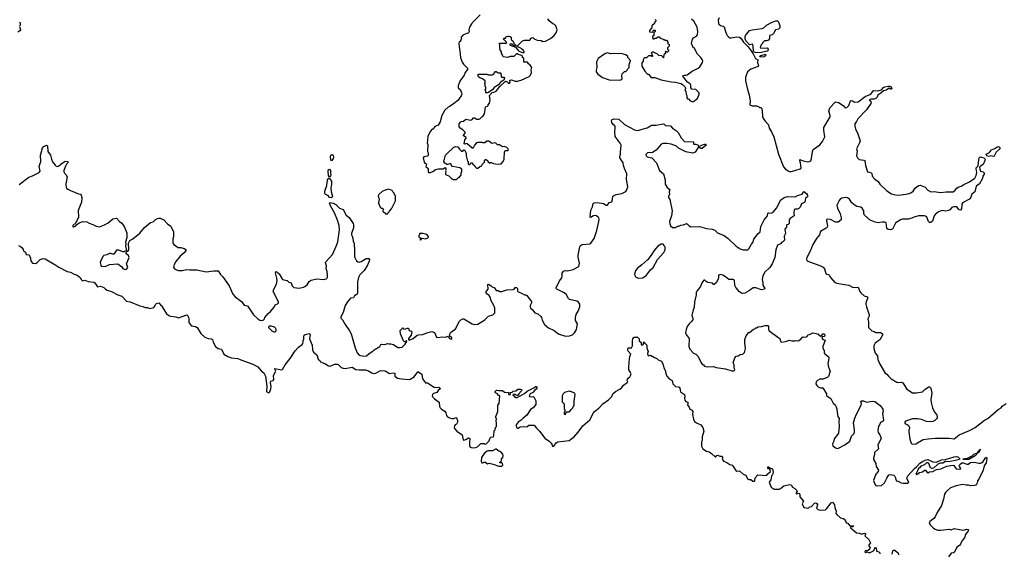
# Model space of a CAD drawing. Extents: x 2086813 to 2278017, y 548126 to 753336.
# Tile 341 of 461: x 2198743 to 2214327, y 616599 to 625054. Entities that reach past the tile are written whole.
import ezdxf

# ---------------------------------------------------------------- set-up
doc = ezdxf.new("R2010")
doc.units = 0

msp = doc.modelspace()

# ---------------------------------------------------------------- linework, layer by layer
at = {"layer": '0CON10XD'}
for points in [[(2206031, 625129), (2205934, 625036), (2205893, 624987), (2205862, 624935), (2205852, 624895), (2205858, 624865), (2205846, 624844), (2205755, 624810), (2205750, 624795), (2205732, 624778), (2205730, 624765), (2205738, 624758), (2205732, 624738), (2205720, 624725), (2205720, 624715), (2205700, 624695), (2205692, 624675), (2205702, 624585), (2205712, 624555), (2205720, 624455), (2205745, 624380), (2205767, 624347), (2205830, 624285), (2205830, 624265), (2205793, 624217), (2205777, 624175), (2205712, 624078), (2205682, 624005), (2205683, 623973), (2205715, 623950), (2205737, 623897), (2205740, 623875), (2205732, 623845), (2205676, 623774), (2205608, 623718), (2205558, 623682), (2205524, 623666), (2205472, 623618), (2205423, 623535), (2205397, 623433), (2205365, 623380), (2205315, 623360), (2205302, 623348), (2205298, 623332), (2205285, 623320), (2205272, 623318), (2205243, 623287), (2205203, 623207), (2205200, 623135), (2205192, 623105), (2205202, 623075), (2205200, 622965), (2205208, 622945), (2205207, 622903), (2205195, 622892), (2205139, 622881), (2205128, 622865), (2205144, 622794), (2205155, 622782), (2205182, 622772), (2205172, 622725), (2205210, 622695), (2205207, 622645), (2205215, 622630), (2205245, 622633), (2205281, 622649), (2205325, 622680), (2205365, 622692), (2205395, 622688), (2205445, 622690), (2205475, 622710), (2205490, 622695), (2205490, 622675), (2205480, 622665), (2205490, 622655), (2205490, 622645), (2205480, 622635), (2205485, 622600), (2205537, 622577), (2205585, 622530), (2205595, 622530), (2205605, 622520), (2205655, 622520), (2205695, 622560), (2205705, 622560), (2205730, 622595), (2205730, 622635), (2205740, 622645), (2205740, 622685), (2205709, 622709), (2205595, 622730), (2205572, 622752), (2205565, 622770), (2205545, 622770), (2205522, 622758), (2205505, 622758), (2205471, 622781), (2205458, 622805), (2205458, 622825), (2205468, 622845), (2205480, 622905), (2205508, 622932), (2205617, 623033), (2205645, 623046), (2205678, 623038), (2205705, 623000), (2205735, 622972), (2205755, 622970), (2205775, 622990), (2205785, 622990), (2205807, 622937), (2205810, 622895), (2205833, 622813), (2205840, 622805), (2205842, 622772), (2205855, 622760), (2205865, 622760), (2205878, 622772), (2205882, 622788), (2205908, 622788), (2205912, 622772), (2205948, 622738), (2205952, 622722), (2205975, 622700), (2205995, 622700), (2206025, 622730), (2206055, 622740), (2206062, 622758), (2206100, 622795), (2206100, 622815), (2206115, 622840), (2206125, 622840), (2206150, 622815), (2206150, 622805), (2206185, 622780), (2206195, 622790), (2206205, 622790), (2206243, 622773), (2206275, 622768), (2206325, 622763), (2206362, 622768), (2206397, 622805), (2206410, 622845), (2206415, 622960), (2206425, 622980), (2206465, 622980), (2206477, 622993), (2206470, 623015), (2206455, 623030), (2206415, 623042), (2206385, 623038), (2206335, 623070), (2206305, 623070), (2206277, 623097), (2206255, 623100), (2206215, 623092), (2206167, 623127), (2206135, 623130), (2206105, 623100), (2206075, 623100), (2206065, 623110), (2205995, 623110), (2205985, 623100), (2205975, 623100), (2205940, 623065), (2205928, 623032), (2205915, 623020), (2205905, 623020), (2205828, 623088), (2205805, 623090), (2205795, 623080), (2205780, 623085), (2205791, 623149), (2205808, 623175), (2205808, 623185), (2205770, 623215), (2205770, 623225), (2205792, 623255), (2205792, 623272), (2205756, 623306), (2205714, 623334), (2205701, 623355), (2205699, 623401), (2205718, 623432), (2205730, 623440), (2205768, 623445), (2205805, 623478), (2205886, 623464), (2205905, 623472), (2205925, 623500), (2205945, 623498), (2205975, 623478), (2206012, 623478), (2206027, 623483), (2206060, 623515), (2206075, 623520), (2206099, 623561), (2206113, 623667), (2206122, 623678), (2206147, 623683), (2206160, 623695), (2206160, 623705), (2206177, 623733), (2206188, 623785), (2206180, 623855), (2206221, 623899), (2206250, 623905), (2206285, 623922), (2206344, 623996), (2206421, 624069), (2206435, 624077), (2206465, 624070), (2206475, 624050), (2206495, 624050), (2206508, 624065), (2206500, 624095), (2206525, 624102), (2206585, 624078), (2206625, 624077), (2206655, 624092), (2206680, 624095), (2206805, 624153), (2206828, 624175), (2206842, 624218), (2206840, 624255), (2206850, 624295), (2206823, 624333), (2206794, 624354), (2206780, 624380), (2206722, 624382), (2206720, 624445), (2206700, 624455), (2206700, 624475), (2206690, 624485), (2206632, 624502), (2206625, 624510), (2206605, 624510), (2206565, 624470), (2206505, 624470), (2206465, 624452), (2206403, 624463), (2206390, 624475), (2206380, 624505), (2206370, 624515), (2206370, 624545), (2206350, 624575), (2206340, 624615), (2206340, 624655), (2206330, 624665), (2206345, 624680), (2206448, 624682), (2206448, 624698), (2206400, 624745), (2206405, 624760), (2206438, 624762), (2206442, 624788), (2206465, 624790), (2206475, 624780), (2206485, 624790), (2206508, 624788), (2206520, 624775), (2206522, 624742), (2206548, 624718), (2206562, 624682), (2206600, 624645), (2206595, 624640), (2206565, 624640), (2206548, 624658), (2206535, 624660), (2206525, 624670), (2206502, 624668), (2206500, 624655), (2206505, 624650), (2206588, 624618), (2206644, 624554), (2206700, 624535), (2206724, 624534), (2206730, 624535), (2206730, 624545), (2206705, 624580), (2206695, 624580), (2206675, 624600), (2206622, 624622), (2206610, 624635), (2206628, 624642), (2206702, 624718), (2206735, 624728), (2206815, 624730), (2206828, 624742), (2206830, 624755), (2206842, 624768), (2206865, 624770), (2206885, 624750), (2206935, 624730), (2206995, 624722), (2207025, 624708), (2207065, 624711), (2207146, 624755), (2207202, 624805), (2207236, 624845), (2207252, 624895), (2207230, 624955), (2207210, 624975), (2207179, 624989), (2207122, 625035), (2207102, 625065)], [(2208800, 625055), (2208810, 625045), (2208808, 625022), (2208792, 625008), (2208788, 624992), (2208750, 624955), (2208750, 624925), (2208715, 624890), (2208710, 624875), (2208713, 624863), (2208745, 624858), (2208768, 624862), (2208775, 624890), (2208800, 624885), (2208800, 624865), (2208780, 624845), (2208780, 624805), (2208760, 624785), (2208762, 624752), (2208785, 624750), (2208795, 624760), (2208815, 624760), (2208845, 624780), (2208865, 624780), (2208882, 624762), (2208915, 624750), (2208925, 624740), (2208945, 624740), (2208955, 624730), (2208978, 624728), (2209000, 624705), (2209002, 624672), (2209020, 624665), (2209020, 624635), (2209000, 624615), (2208998, 624605), (2208998, 624588), (2209010, 624575), (2209010, 624555), (2208995, 624540), (2208985, 624540), (2208975, 624550), (2208962, 624548), (2208960, 624535), (2208970, 624525), (2208940, 624495), (2208935, 624450), (2208925, 624450), (2208918, 624468), (2208905, 624480), (2208858, 624488), (2208830, 624515), (2208788, 624528), (2208775, 624540), (2208752, 624538), (2208740, 624525), (2208750, 624515), (2208750, 624495), (2208760, 624485), (2208758, 624472), (2208745, 624470), (2208735, 624480), (2208695, 624480), (2208665, 624450), (2208635, 624450), (2208622, 624438), (2208610, 624415), (2208610, 624395), (2208590, 624365), (2208590, 624315), (2208635, 624240), (2208682, 624192), (2208695, 624190), (2208738, 624138), (2208795, 624138), (2208895, 624100), (2209055, 624067), (2209123, 624063), (2209205, 624042), (2209235, 624028), (2209278, 623985), (2209280, 623965), (2209268, 623938), (2209287, 623917), (2209294, 623874), (2209302, 623855), (2209302, 623815), (2209312, 623802), (2209328, 623798), (2209355, 623770), (2209395, 623750), (2209410, 623755), (2209435, 623780)], [(2209435, 623780), (2209465, 623798), (2209477, 623815), (2209498, 623875), (2209498, 623895), (2209446, 623946), (2209382, 623952), (2209368, 623975), (2209368, 624015), (2209357, 624035), (2209314, 624064), (2209253, 624135), (2209240, 624155), (2209240, 624165), (2209264, 624176), (2209285, 624173), (2209305, 624180), (2209384, 624236), (2209482, 624285), (2209507, 624305), (2209551, 624375), (2209553, 624395), (2209543, 624425), (2209525, 624453), (2209469, 624509), (2209437, 624565), (2209423, 624603), (2209400, 624615), (2209378, 624678), (2209390, 624745), (2209410, 624765), (2209455, 624790), (2209472, 624815), (2209476, 624865), (2209466, 624935), (2209415, 625028), (2209375, 625062)], [(2209816, 625085), (2209800, 625045), (2209803, 624995), (2209811, 624981), (2209834, 624964), (2209875, 624953), (2209895, 624938), (2209913, 624865), (2209930, 624825), (2209942, 624802), (2209965, 624778), (2209985, 624768), (2210005, 624768), (2210095, 624781), (2210135, 624774), (2210155, 624763), (2210198, 624695), (2210272, 624622), (2210321, 624561), (2210352, 624512), (2210389, 624439), (2210427, 624415), (2210419, 624375), (2210438, 624325), (2210429, 624311), (2210315, 624270), (2210289, 624251), (2210261, 624225), (2210244, 624186), (2210232, 624135), (2210232, 624085), (2210260, 623945), (2210291, 623865), (2210304, 623765), (2210300, 623705), (2210338, 623688), (2210407, 623687), (2210437, 623677), (2210453, 623663), (2210472, 623662), (2210485, 623650), (2210496, 623615), (2210501, 623511), (2210544, 623444), (2210595, 623388), (2210606, 623336), (2210643, 623275), (2210678, 623198), (2210752, 622922), (2210832, 622722), (2210864, 622684), (2210905, 622658), (2210925, 622648), (2210959, 622649), (2211095, 622690), (2211109, 622701), (2211100, 622785), (2211088, 622825), (2211092, 622838), (2211145, 622816), (2211215, 622804), (2211245, 622808), (2211262, 622818), (2211277, 622855), (2211292, 622965), (2211303, 622995), (2211408, 623072), (2211447, 623123), (2211487, 623195), (2211468, 623305), (2211472, 623345), (2211571, 623515), (2211571, 623535), (2211548, 623605), (2211563, 623657), (2211655, 623750), (2211700, 623740), (2211774, 623694), (2211805, 623664), (2211815, 623659), (2211835, 623661), (2211866, 623695), (2211894, 623766), (2211905, 623774), (2211925, 623770), (2211955, 623746), (2212015, 623754), (2212125, 623839), (2212216, 623874), (2212258, 623932), (2212325, 623928), (2212385, 623941), (2212415, 623979), (2212435, 623990), (2212495, 624002), (2212515, 624002), (2212535, 623990), (2212548, 623965), (2212540, 623955), (2212525, 623952), (2212505, 623968), (2212455, 623938), (2212414, 623926), (2212375, 623890), (2212325, 623857), (2212316, 623825), (2212295, 623804), (2212266, 623794), (2212214, 623796), (2212190, 623785), (2212219, 623749), (2212215, 623726), (2212144, 623625), (2212008, 623482), (2211985, 623439), (2211961, 623405), (2211959, 623365), (2211970, 623325), (2212008, 623245), (2212043, 623135), (2212037, 623103), (2211986, 623005), (2211999, 622969), (2211988, 622895), (2212002, 622865), (2212029, 622839), (2212105, 622830), (2212121, 622821), (2212131, 622745), (2212163, 622645), (2212195, 622640), (2212221, 622625), (2212228, 622615), (2212235, 622575), (2212278, 622525), (2212328, 622488), (2212355, 622447), (2212465, 622344), (2212539, 622295), (2212605, 622277), (2212655, 622271), (2212805, 622294), (2212849, 622311), (2212885, 622339), (2212917, 622383), (2212949, 622411), (2212975, 622428), (2212995, 622430), (2213075, 622400), (2213115, 622351), (2213164, 622324), (2213215, 622329), (2213315, 622314), (2213405, 622324), (2213515, 622324), (2213545, 622345), (2213575, 622384), (2213595, 622398), (2213644, 622415), (2213686, 622444), (2213778, 622482), (2213858, 622542), (2213880, 622585), (2213891, 622635), (2213879, 622695), (2213883, 622707), (2213914, 622736), (2213922, 622835), (2213935, 622876), (2213955, 622882), (2213968, 622878), (2214004, 622864), (2214024, 622845), (2214021, 622825), (2213993, 622757), (2213950, 622735), (2213933, 622717), (2213937, 622683), (2213948, 622655), (2213993, 622643), (2214010, 622625), (2214009, 622605), (2213986, 622575), (2213984, 622535), (2213932, 622455), (2213883, 622415), (2213860, 622325), (2213811, 622289), (2213785, 622213), (2213665, 622150), (2213654, 622125), (2213649, 622055), (2213635, 622036), (2213611, 622041), (2213575, 622086), (2213525, 622089), (2213495, 622078), (2213465, 622039), (2213445, 622028), (2213395, 622022), (2213345, 622030), (2213325, 622027), (2213283, 622007), (2213230, 621965), (2213218, 621945), (2213188, 621862), (2213165, 621838), (2213145, 621841), (2213126, 621855), (2213098, 621925), (2213080, 621940), (2213058, 621948), (2212975, 621947), (2212894, 621926), (2212865, 621910), (2212805, 621891), (2212718, 621892), (2212695, 621886), (2212625, 621848), (2212602, 621828), (2212555, 621735), (2212525, 621726), (2212489, 621729), (2212466, 621746), (2212463, 621805), (2212455, 621837), (2212435, 621844), (2212395, 621844), (2212335, 621835), (2212281, 621845), (2212205, 621875), (2212115, 621954), (2212105, 621985), (2212102, 622025), (2212075, 622070), (2212055, 622082), (2211995, 622093), (2211965, 622108), (2211915, 622153), (2211875, 622210), (2211845, 622229), (2211815, 622237), (2211755, 622225), (2211730, 622210), (2211712, 622188), (2211677, 622113), (2211686, 622065), (2211730, 621975), (2211733, 621955), (2211746, 621914), (2211746, 621884), (2211695, 621848), (2211655, 621847), (2211574, 621886), (2211535, 621894), (2211514, 621886), (2211511, 621865), (2211526, 621785), (2211524, 621766), (2211505, 621748), (2211415, 621700), (2211400, 621645), (2211354, 621585), (2211290, 621480), (2211257, 621395), (2211199, 621285), (2211194, 621255), (2211206, 621235), (2211246, 621215), (2211407, 621157), (2211460, 621130), (2211480, 621105), (2211502, 621032), (2211515, 621022), (2211545, 621017), (2211555, 621008), (2211577, 620967), (2211645, 620888), (2211675, 620877), (2211795, 620857)], [(2198740, 624945), (2198758, 624895), (2198748, 624875), (2198715, 624858)], [(2198740, 625015), (2198750, 625005), (2198750, 624965), (2198740, 624955)], [(2210397, 624527), (2210375, 624537), (2210357, 624555), (2210354, 624634), (2210345, 624660), (2210335, 624668), (2210295, 624653), (2210245, 624707), (2210224, 624745), (2210224, 624785), (2210230, 624805), (2210295, 624882), (2210335, 624894), (2210495, 624912), (2210525, 624928), (2210564, 624965), (2210654, 625015), (2210712, 625035), (2210744, 625034), (2210760, 625005), (2210776, 624955), (2210774, 624925), (2210755, 624903), (2210707, 624893), (2210674, 624835), (2210655, 624814), (2210608, 624802), (2210609, 624755), (2210595, 624729), (2210565, 624718), (2210533, 624717), (2210500, 624685), (2210500, 624675), (2210480, 624655), (2210462, 624612), (2210475, 624600), (2210575, 624608), (2210585, 624600), (2210588, 624578), (2210575, 624554), (2210485, 624533), (2210397, 624527)], [(2208095, 624097), (2208255, 624102), (2208280, 624115), (2208272, 624165), (2208280, 624195), (2208315, 624230), (2208338, 624232), (2208360, 624255), (2208362, 624268), (2208390, 624295), (2208390, 624355), (2208400, 624365), (2208400, 624385), (2208410, 624395), (2208410, 624405), (2208370, 624455), (2208368, 624468), (2208338, 624498), (2208265, 624518), (2208215, 624512), (2208155, 624520), (2208095, 624512), (2208045, 624530), (2208003, 624515), (2207899, 624441), (2207873, 624385), (2207877, 624295), (2207868, 624255), (2207868, 624228), (2207895, 624188), (2207969, 624139), (2208055, 624104), (2208095, 624097)], [(2210465, 624462), (2210460, 624475), (2210474, 624486), (2210545, 624507), (2210553, 624495), (2210525, 624464), (2210465, 624462)], [(2206122, 623892), (2206120, 623925), (2206110, 623935), (2206110, 623945), (2206120, 623955), (2206120, 623985), (2206110, 623995), (2206110, 624035), (2206100, 624045), (2206110, 624055), (2206110, 624085), (2206067, 624117), (2206025, 624130), (2206005, 624150), (2205992, 624178), (2206005, 624190), (2206145, 624190), (2206155, 624180), (2206225, 624180), (2206235, 624190), (2206248, 624192), (2206252, 624208), (2206275, 624230), (2206285, 624230), (2206315, 624210), (2206355, 624210), (2206360, 624205), (2206365, 624150), (2206375, 624142), (2206405, 624142), (2206417, 624127), (2206404, 624096), (2206354, 624066), (2206319, 624021), (2206252, 623978), (2206233, 623947), (2206165, 623900), (2206145, 623892), (2206122, 623892)], [(2200175, 621863), (2200215, 621900), (2200278, 621908), (2200325, 621858), (2200361, 621831), (2200396, 621776), (2200440, 621675), (2200439, 621605), (2200420, 621525), (2200422, 621495), (2200417, 621465), (2200432, 621398), (2200428, 621392), (2200405, 621387), (2200395, 621378), (2200375, 621377), (2200315, 621400), (2200275, 621400), (2200235, 621340), (2200215, 621337), (2200185, 621348), (2200165, 621348), (2200125, 621329), (2200075, 621316), (2200059, 621301), (2200022, 621225), (2200018, 621205), (2200025, 621162), (2200035, 621150), (2200095, 621141), (2200165, 621176), (2200294, 621184), (2200352, 621145), (2200375, 621110), (2200413, 621097), (2200435, 621100), (2200453, 621125), (2200436, 621185), (2200478, 621285), (2200466, 621316), (2200428, 621345), (2200428, 621365), (2200432, 621378), (2200463, 621397), (2200469, 621411), (2200463, 621513), (2200486, 621554), (2200535, 621582), (2200645, 621669), (2200719, 621761), (2200812, 621838), (2200855, 621851), (2200885, 621881), (2200925, 621906), (2200945, 621911), (2200965, 621907), (2201022, 621882), (2201081, 621821), (2201135, 621780), (2201178, 621695), (2201180, 621615), (2201168, 621582), (2201168, 621515), (2201181, 621491), (2201210, 621475), (2201245, 621442), (2201292, 621442), (2201345, 621430), (2201372, 621415), (2201372, 621395), (2201348, 621362), (2201284, 621306), (2201216, 621224), (2201186, 621175), (2201179, 621135), (2201195, 621107), (2201225, 621090), (2201258, 621082), (2201315, 621081), (2201385, 621094), (2201435, 621089), (2201545, 621092), (2201695, 621059), (2201815, 621074), (2201882, 621072), (2201895, 621060), (2201919, 621015), (2201958, 620978), (2202059, 620835), (2202115, 620703), (2202153, 620665), (2202255, 620590), (2202295, 620531), (2202348, 620518), (2202445, 620380), (2202510, 620315), (2202545, 620292), (2202565, 620288), (2202598, 620292), (2202617, 620313), (2202624, 620336), (2202674, 620396), (2202715, 620432), (2202769, 620501), (2202786, 620534), (2202825, 620550), (2202840, 620565), (2202840, 620585), (2202756, 620745), (2202764, 620786), (2202809, 620865), (2202818, 620922), (2202815, 620960), (2202791, 621045), (2202795, 621062), (2202815, 621060), (2202850, 621025), (2202905, 620939), (2202975, 620924), (2203005, 620896), (2203042, 620882), (2203054, 620835), (2203082, 620812), (2203165, 620800), (2203235, 620814), (2203255, 620824), (2203294, 620855), (2203326, 620905), (2203355, 620926), (2203445, 620946), (2203555, 620937), (2203593, 620947), (2203605, 620955), (2203615, 620975), (2203617, 621005), (2203612, 621062), (2203596, 621105), (2203598, 621155), (2203585, 621200), (2203590, 621215), (2203694, 621335), (2203757, 621475), (2203779, 621535), (2203805, 621725), (2203798, 621795), (2203775, 621875), (2203725, 621994), (2203663, 622103), (2203648, 622145), (2203652, 622155), (2203705, 622145), (2203745, 622128), (2203807, 622065), (2203865, 622044), (2203913, 621955), (2203957, 621917), (2204021, 621825), (2204028, 621805), (2204025, 621755), (2203994, 621665), (2203995, 621645), (2204004, 621624), (2204018, 621588), (2204022, 621545), (2204035, 621505), (2204043, 621395), (2204042, 621295), (2204074, 621234), (2204095, 621216), (2204115, 621213), (2204148, 621222), (2204225, 621269), (2204269, 621269), (2204280, 621255), (2204275, 621227), (2204244, 621155), (2204195, 621082), (2204128, 621012), (2204103, 620967), (2204092, 620902), (2204089, 620725), (2204083, 620707), (2204044, 620676), (2204025, 620649), (2203981, 620639), (2203934, 620585), (2203896, 620525), (2203861, 620415), (2203824, 620345), (2203827, 620325), (2203850, 620300), (2203896, 620225), (2203965, 620123), (2203987, 620077), (2204054, 619855), (2204085, 619775), (2204115, 619740), (2204185, 619721), (2204232, 619728), (2204274, 619766), (2204335, 619800), (2204356, 619824), (2204445, 619875), (2204461, 619905), (2204475, 619912), (2204521, 619909), (2204565, 619922), (2204585, 619916), (2204615, 619920), (2204657, 619907), (2204730, 619860), (2204755, 619858), (2204797, 619865), (2204846, 619915), (2204870, 619955), (2204865, 619970), (2204845, 619952), (2204835, 619952), (2204818, 619965), (2204771, 620075), (2204765, 620130), (2204805, 620170), (2204815, 620170), (2204825, 620150), (2204857, 620153), (2204875, 620168), (2204896, 620166), (2204905, 620130), (2204937, 620117), (2204950, 620105), (2204947, 620083), (2204937, 620055), (2204898, 620002), (2204898, 619988), (2204908, 619978), (2204972, 620005), (2205035, 620057), (2205055, 620063), (2205125, 620064), (2205185, 620090), (2205265, 620112), (2205306, 620096), (2205342, 620025), (2205355, 620018), (2205435, 620030), (2205484, 620026), (2205527, 620037), (2205547, 620005), (2205575, 619991), (2205583, 619997), (2205582, 620015), (2205548, 620045), (2205558, 620085), (2205575, 620110), (2205640, 620155), (2205706, 620275), (2205725, 620298), (2205755, 620314), (2205775, 620314), (2205904, 620234), (2205946, 620224), (2205993, 620227), (2206105, 620300), (2206165, 620358), (2206231, 620379), (2206265, 620410), (2206262, 620485), (2206247, 620527), (2206205, 620600), (2206191, 620655), (2206175, 620682), (2206135, 620708), (2206122, 620735), (2206135, 620760), (2206157, 620783), (2206155, 620860), (2206165, 620862), (2206205, 620838), (2206219, 620819), (2206257, 620807), (2206283, 620763), (2206315, 620762), (2206345, 620748), (2206375, 620748), (2206455, 620772), (2206555, 620777), (2206568, 620782), (2206585, 620809), (2206605, 620812), (2206621, 620795), (2206622, 620755), (2206635, 620740), (2206675, 620728), (2206735, 620692), (2206755, 620692), (2206770, 620685), (2206845, 620590), (2206842, 620565), (2206823, 620525), (2206820, 620505), (2206828, 620485), (2206853, 620463), (2206897, 620407), (2206945, 620392), (2206990, 620350), (2207000, 620335), (2207010, 620295), (2207048, 620225), (2207115, 620172), (2207205, 620130), (2207256, 620086), (2207282, 620072), (2207382, 620042), (2207443, 620043), (2207495, 620062), (2207526, 620094), (2207558, 620145), (2207570, 620235), (2207542, 620285), (2207538, 620335), (2207550, 620385), (2207583, 620435), (2207606, 620504), (2207607, 620547), (2207586, 620576), (2207562, 620592), (2207445, 620620), (2207428, 620635), (2207393, 620703), (2207352, 620732), (2207244, 620784), (2207234, 620794), (2207233, 620805), (2207288, 620915), (2207323, 620965), (2207331, 620989), (2207330, 621035), (2207350, 621070), (2207375, 621079), (2207416, 621074), (2207505, 621094), (2207592, 621145), (2207603, 621195), (2207582, 621292), (2207582, 621325), (2207609, 621455), (2207618, 621475), (2207645, 621493), (2207765, 621504), (2207785, 621511), (2207835, 621586), (2207876, 621714), (2207911, 621855), (2207914, 621894), (2207909, 621915), (2207875, 621944), (2207855, 621951), (2207825, 621947), (2207785, 621922), (2207772, 621925), (2207784, 622034), (2207809, 622091), (2207818, 622142), (2207836, 622154), (2207885, 622157), (2207985, 622142), (2208025, 622114), (2208045, 622113), (2208074, 622156), (2208115, 622170), (2208128, 622205), (2208130, 622255), (2208140, 622265), (2208186, 622284), (2208275, 622299), (2208335, 622329), (2208348, 622345), (2208367, 622405), (2208347, 622525), (2208350, 622610), (2208314, 622695), (2208299, 622745), (2208296, 622786), (2208241, 622865), (2208240, 622885), (2208254, 622925), (2208251, 622955), (2208262, 623065), (2208249, 623099), (2208169, 623205), (2208160, 623275), (2208170, 623330), (2208168, 623355), (2208161, 623371), (2208134, 623394), (2208115, 623423), (2208109, 623445), (2208115, 623467), (2208145, 623482), (2208227, 623477), (2208314, 623394), (2208475, 623309), (2208515, 623299), (2208547, 623303), (2208595, 623321), (2208675, 623339), (2208725, 623374), (2208745, 623380), (2208815, 623382), (2208925, 623404), (2208945, 623396), (2208963, 623375), (2208975, 623370), (2209015, 623376), (2209045, 623373), (2209073, 623335), (2209140, 623295), (2209167, 623265), (2209214, 623184), (2209265, 623123), (2209407, 623117), (2209408, 623088), (2209415, 623080), (2209445, 623080), (2209472, 623072), (2209485, 623050), (2209517, 623053), (2209548, 623072), (2209585, 623082), (2209605, 623080), (2209607, 623065), (2209545, 623013), (2209525, 623011), (2209495, 623030), (2209482, 623028), (2209433, 622955), (2209425, 622947), (2209395, 622939), (2209285, 622962), (2209255, 622974), (2209170, 623020), (2209138, 623048), (2209055, 623080), (2208987, 623093), (2208925, 623094), (2208895, 623080), (2208816, 622984), (2208761, 622949), (2208680, 622945), (2208652, 622915), (2208660, 622895), (2208675, 622883), (2208746, 622866), (2208823, 622785), (2208871, 622665), (2208932, 622612), (2208957, 622517), (2208959, 622445), (2208991, 622395), (2209032, 622365), (2209023, 622325), (2209026, 622284), (2209009, 622245), (2209034, 622204), (2209071, 622025), (2209062, 621948), (2209028, 621855), (2209031, 621821), (2209045, 621790), (2209073, 621763), (2209125, 621762), (2209158, 621782), (2209175, 621782), (2209205, 621798), (2209249, 621801), (2209295, 621823), (2209312, 621815), (2209338, 621788), (2209365, 621774), (2209505, 621776), (2209615, 621747), (2209705, 621737), (2209747, 621717), (2209788, 621678), (2209851, 621651)], [(2198735, 622440), (2198889, 622561), (2198945, 622578), (2199050, 622630), (2199067, 622655), (2199053, 622725), (2199077, 622805), (2199074, 622905), (2199096, 622974), (2199100, 623015), (2199125, 623047), (2199165, 623063), (2199186, 623056), (2199191, 622965), (2199230, 622905), (2199246, 622846), (2199265, 622802), (2199305, 622748), (2199322, 622732), (2199343, 622727), (2199358, 622732), (2199394, 622766), (2199445, 622803), (2199465, 622810), (2199507, 622805), (2199503, 622785), (2199484, 622766), (2199466, 622735), (2199444, 622664), (2199443, 622645), (2199455, 622620), (2199473, 622603), (2199493, 622565), (2199472, 622455), (2199472, 622425), (2199484, 622385), (2199505, 622368), (2199545, 622349), (2199675, 622294), (2199705, 622288), (2199718, 622275), (2199726, 622236), (2199723, 622165), (2199667, 622033), (2199672, 621925), (2199650, 621865), (2199633, 621847), (2199630, 621835), (2199582, 621795), (2199582, 621772), (2199595, 621770), (2199625, 621782), (2199635, 621800), (2199645, 621802), (2199683, 621837), (2199745, 621858), (2199805, 621852), (2199845, 621830), (2199901, 621811), (2199955, 621780), (2200005, 621774), (2200085, 621804), (2200145, 621837), (2200175, 621863)], [(2214085, 622884), (2214050, 622895), (2214037, 622915), (2214038, 622925), (2214091, 622949), (2214125, 622992), (2214179, 623011), (2214205, 623036), (2214235, 623044), (2214252, 623035), (2214260, 623015), (2214256, 623005), (2214198, 622955), (2214168, 622892), (2214155, 622886), (2214115, 622894), (2214085, 622884)], [(2203675, 622818), (2203668, 622828), (2203661, 622885), (2203666, 622905), (2203685, 622916), (2203702, 622905), (2203709, 622875), (2203705, 622853), (2203685, 622823), (2203675, 622818)], [(2203645, 622560), (2203631, 622585), (2203624, 622654), (2203632, 622678), (2203645, 622683), (2203662, 622665), (2203660, 622625), (2203669, 622595), (2203665, 622581), (2203645, 622560)], [(2203675, 622233), (2203649, 622239), (2203625, 622270), (2203585, 622284), (2203571, 622305), (2203572, 622335), (2203602, 622428), (2203616, 622515), (2203635, 622542), (2203645, 622540), (2203677, 622495), (2203680, 622445), (2203668, 622385), (2203675, 622325), (2203695, 622255), (2203690, 622240), (2203675, 622233)], [(2204565, 621980), (2204570, 621995), (2204586, 622004), (2204590, 622015), (2204630, 622055), (2204690, 622185), (2204690, 622265), (2204680, 622275), (2204670, 622305), (2204650, 622325), (2204640, 622345), (2204585, 622370), (2204526, 622354), (2204479, 622331), (2204426, 622285), (2204419, 622265), (2204421, 622235), (2204432, 622215), (2204424, 622144), (2204450, 622085), (2204465, 622070), (2204487, 622067), (2204498, 622058), (2204500, 622045), (2204490, 622035), (2204490, 622015), (2204502, 622002), (2204518, 621998), (2204535, 621980), (2204565, 621980)], [(2209851, 621651), (2209892, 621632), (2209956, 621586), (2210085, 621464), (2210145, 621423), (2210195, 621408), (2210265, 621405), (2210285, 621422), (2210325, 621496), (2210347, 621523), (2210364, 621574), (2210383, 621605), (2210425, 621660), (2210464, 621695), (2210471, 621779), (2210526, 621884), (2210581, 621945), (2210585, 621988), (2210596, 621994), (2210635, 621989), (2210670, 622005), (2210726, 622074), (2210785, 622194), (2210845, 622234), (2210895, 622254), (2211015, 622249), (2211055, 622266), (2211125, 622290), (2211155, 622330), (2211198, 622298), (2211210, 622275), (2211212, 622248), (2211182, 622225), (2211171, 622165), (2211115, 622134), (2211094, 622085), (2211076, 622064), (2211055, 622052), (2211015, 622054), (2211001, 622045), (2210994, 621985), (2211002, 621945), (2210935, 621903), (2210924, 621885), (2210921, 621825), (2210905, 621810), (2210877, 621803), (2210879, 621765), (2210854, 621735), (2210864, 621666), (2210843, 621625), (2210847, 621563), (2210820, 621535), (2210805, 621530), (2210785, 621502), (2210735, 621480), (2210712, 621405), (2210694, 621285), (2210651, 621185), (2210615, 621126), (2210538, 621052), (2210504, 620995), (2210496, 620935), (2210506, 620885), (2210507, 620845), (2210537, 620795), (2210530, 620785), (2210485, 620772), (2210395, 620807), (2210350, 620805), (2210295, 620764), (2210219, 620721), (2210185, 620713), (2210165, 620719), (2210135, 620741), (2210078, 620808), (2210064, 620844), (2210055, 620929), (2210036, 620936), (2209965, 620939), (2209915, 620982), (2209872, 621005), (2209835, 621014), (2209804, 621006), (2209803, 620965), (2209795, 620930), (2209765, 620882), (2209735, 620860), (2209725, 620860), (2209707, 620877), (2209677, 620887), (2209635, 620890), (2209625, 620900), (2209615, 620900), (2209587, 620927), (2209573, 620927), (2209537, 620885), (2209516, 620824), (2209459, 620751), (2209451, 620729), (2209448, 620692), (2209421, 620585), (2209420, 620495), (2209403, 620455), (2209383, 620365), (2209398, 620322), (2209395, 620300), (2209375, 620270), (2209338, 620235), (2209305, 620190), (2209290, 620145), (2209287, 620113), (2209280, 620105), (2209280, 620085), (2209290, 620065), (2209340, 620005), (2209332, 619875), (2209348, 619835), (2209405, 619772), (2209445, 619752), (2209479, 619719), (2209523, 619625), (2209542, 619602), (2209567, 619587), (2209580, 619565), (2209626, 619554), (2209725, 619560), (2209765, 619543), (2209915, 619520), (2210015, 619488), (2210045, 619490), (2210060, 619505), (2210057, 619527), (2210050, 619535), (2210050, 619585), (2210038, 619615), (2210060, 619695), (2210085, 619720), (2210112, 619728), (2210145, 619750), (2210187, 619753), (2210217, 619783), (2210232, 619845), (2210218, 619935), (2210218, 619985), (2210240, 620045), (2210270, 620075), (2210270, 620085), (2210280, 620095), (2210295, 620100), (2210355, 620150), (2210377, 620153), (2210395, 620170), (2210405, 620170), (2210433, 620187), (2210485, 620192), (2210542, 620208), (2210585, 620210), (2210593, 620193), (2210592, 620152), (2210604, 620125), (2210760, 620015), (2210772, 620002), (2210782, 619955), (2210805, 619942), (2210866, 619954), (2210925, 619978), (2210966, 619966), (2211013, 619967), (2211025, 619972), (2211062, 619968), (2211105, 619992), (2211135, 620022), (2211145, 620028), (2211165, 620023), (2211195, 620028), (2211208, 620035), (2211215, 620060), (2211245, 620068), (2211295, 620092), (2211375, 620079), (2211415, 620040), (2211433, 620047), (2211455, 620077), (2211469, 620079), (2211484, 620055), (2211480, 620035), (2211443, 620027), (2211438, 620015), (2211455, 619987), (2211490, 619975), (2211456, 619874), (2211456, 619855), (2211477, 619805), (2211478, 619775), (2211485, 619758), (2211535, 619723), (2211549, 619705), (2211550, 619685), (2211534, 619605), (2211545, 619550), (2211568, 619485), (2211545, 619402), (2211531, 619389), (2211458, 619358), (2211405, 619358), (2211371, 619339), (2211350, 619315), (2211343, 619285), (2211358, 619258), (2211385, 619232), (2211415, 619223), (2211455, 619222), (2211510, 619125), (2211515, 619102), (2211539, 619079), (2211583, 619053), (2211619, 618979), (2211649, 618949), (2211665, 618920), (2211677, 618885), (2211684, 618794), (2211693, 618765), (2211714, 618735), (2211709, 618685), (2211712, 618615), (2211700, 618505), (2211694, 618486), (2211635, 618412), (2211626, 618375), (2211608, 618335), (2211614, 618304), (2211655, 618269), (2211685, 618262), (2211705, 618266), (2211802, 618318), (2211882, 618375), (2211910, 618455), (2211950, 618495), (2211958, 618522), (2211958, 618555), (2211938, 618665), (2211962, 618738), (2211985, 618803), (2212060, 618945), (2212068, 618975), (2212058, 619005), (2212063, 619017), (2212096, 619016), (2212145, 618993), (2212235, 619008), (2212276, 619006), (2212363, 618943), (2212410, 618875), (2212402, 618865), (2212410, 618845), (2212401, 618815), (2212415, 618710), (2212398, 618685), (2212365, 618670), (2212352, 618635), (2212338, 618615), (2212326, 618545), (2212331, 618515), (2212358, 618475), (2212376, 618425), (2212327, 618315), (2212333, 618255), (2212274, 618196), (2212273, 618165), (2212254, 618104), (2212257, 618085), (2212294, 618024), (2212297, 617975), (2212336, 617914), (2212328, 617895), (2212293, 617855), (2212259, 617755), (2212277, 617697), (2212295, 617673), (2212325, 617666), (2212385, 617676), (2212430, 617715), (2212465, 617792), (2212497, 617843), (2212525, 617850), (2212545, 617840), (2212576, 617836), (2212588, 617825), (2212603, 617795), (2212615, 617748), (2212645, 617744), (2212695, 617716), (2212725, 617708), (2212795, 617709), (2212816, 617725), (2212786, 617785), (2212790, 617805), (2212802, 617825), (2212905, 617945), (2212939, 617971), (2212990, 618025), (2213032, 618055), (2213075, 618077), (2213115, 618085), (2213195, 618046), (2213255, 618041), (2213335, 618079), (2213395, 618087), (2213535, 618126), (2213573, 618133), (2213590, 618130), (2213623, 618095), (2213620, 618085), (2213553, 618067), (2213439, 618049), (2213395, 618052), (2213355, 618025), (2213315, 618029), (2213275, 618009), (2213205, 617950), (2213185, 617941), (2213160, 617955), (2213134, 618024), (2213122, 618032), (2213095, 618035), (2213065, 618002), (2213008, 617982), (2212986, 617955), (2212967, 617943), (2212954, 617905), (2212926, 617855), (2212935, 617849), (2212945, 617852), (2212985, 617881), (2213030, 617890), (2213065, 617919), (2213079, 617915), (2213105, 617877), (2213115, 617876), (2213142, 617888), (2213195, 617895), (2213255, 617925), (2213323, 617937), (2213415, 617979), (2213513, 617993), (2213529, 617989), (2213565, 617935), (2213625, 617931), (2213640, 617945), (2213615, 617975), (2213614, 617985), (2213625, 618005), (2213655, 618031), (2213675, 618030), (2213735, 618010), (2213755, 618014), (2213793, 618037), (2213855, 618044), (2213925, 618026), (2213955, 618028), (2213987, 618043), (2214024, 618106), (2214045, 618120), (2214052, 618105), (2214040, 618035), (2214006, 617984), (2213994, 617915), (2213926, 617774), (2213902, 617745), (2213902, 617725), (2213889, 617695), (2213875, 617681), (2213856, 617674), (2213795, 617670), (2213760, 617680), (2213722, 617678), (2213665, 617687), (2213565, 617670), (2213475, 617635), (2213425, 617595), (2213397, 617563), (2213381, 617535), (2213366, 617455), (2213330, 617355), (2213262, 617248), (2213231, 617179), (2213209, 617151), (2213150, 617105), (2213142, 617095), (2213140, 617075), (2213155, 617049), (2213205, 616999), (2213235, 616981), (2213275, 616968), (2213315, 616964), (2213455, 616982), (2213485, 616973), (2213535, 616994), (2213675, 616964), (2213735, 616980), (2213760, 616975), (2213754, 616955), (2213714, 616895), (2213694, 616846), (2213658, 616802), (2213631, 616745), (2213615, 616724), (2213575, 616696), (2213536, 616615), (2213524, 616606), (2213485, 616602), (2213446, 616545)], [(2205085, 621560), (2205115, 621590), (2205165, 621580), (2205204, 621596), (2205213, 621607), (2205210, 621625), (2205185, 621650), (2205125, 621668), (2205072, 621668), (2205070, 621645), (2205060, 621635), (2205060, 621615), (2205100, 621585), (2205100, 621580), (2205082, 621578), (2205080, 621565), (2205085, 621560)], [(2198725, 621474), (2198758, 621458), (2198775, 621442), (2198798, 621415), (2198805, 621390), (2198835, 621370), (2198845, 621332), (2198895, 621330), (2198913, 621273), (2198918, 621235), (2198928, 621215), (2198948, 621198), (2198997, 621193), (2199015, 621201), (2199065, 621256), (2199115, 621272), (2199145, 621262), (2199314, 621164), (2199361, 621131), (2199493, 621063), (2199545, 621051), (2199605, 621020), (2199655, 621006), (2199704, 620964), (2199716, 620935), (2199735, 620918), (2199774, 620926), (2199826, 620906), (2199915, 620897), (2199930, 620885), (2199975, 620823), (2200021, 620831), (2200075, 620813), (2200103, 620783), (2200128, 620768), (2200195, 620747), (2200294, 620694), (2200361, 620671), (2200435, 620596), (2200493, 620585), (2200645, 620518), (2200692, 620512), (2200730, 620495), (2200765, 620491), (2200805, 620476), (2200865, 620493), (2200883, 620515), (2200895, 620540), (2200910, 620555), (2200946, 620566), (2200974, 620534), (2201000, 620515), (2201000, 620505), (2201068, 620395), (2201114, 620364), (2201138, 620355), (2201215, 620346), (2201255, 620329), (2201387, 620377), (2201403, 620363), (2201416, 620336), (2201421, 620315), (2201419, 620255), (2201425, 620243), (2201465, 620204), (2201525, 620190), (2201553, 620175), (2201610, 620080), (2201675, 620026), (2201725, 620001), (2201775, 619996), (2201796, 619986), (2201804, 619945), (2201840, 619875), (2201885, 619846), (2201935, 619831), (2201976, 619755), (2202035, 619719), (2202095, 619695), (2202195, 619683), (2202242, 619662), (2202435, 619594), (2202510, 619555), (2202571, 619485), (2202608, 619458), (2202636, 619405), (2202654, 619245), (2202652, 619165), (2202657, 619157), (2202685, 619142), (2202704, 619156), (2202720, 619205), (2202723, 619235), (2202712, 619305), (2202716, 619324), (2202755, 619336), (2202768, 619355), (2202760, 619415), (2202798, 619485), (2202780, 619515), (2202780, 619525), (2202894, 619506), (2202905, 619510), (2202944, 619585), (2203026, 619684), (2203101, 619805), (2203155, 619864), (2203215, 619908), (2203227, 619923), (2203232, 619945), (2203230, 619975), (2203240, 619985), (2203240, 620035), (2203246, 620054), (2203263, 620067), (2203325, 620082), (2203340, 620065), (2203330, 619995), (2203370, 619895), (2203377, 619825), (2203393, 619785), (2203444, 619744), (2203468, 619675), (2203492, 619655), (2203506, 619635), (2203575, 619604), (2203630, 619570), (2203655, 619566), (2203733, 619597), (2203768, 619598), (2203782, 619592), (2203830, 619545), (2203862, 619532), (2203895, 619529), (2204005, 619547), (2204065, 619511), (2204115, 619504), (2204215, 619504), (2204265, 619489), (2204318, 619458), (2204345, 619450), (2204378, 619452), (2204455, 619494), (2204525, 619488), (2204553, 619473), (2204595, 619449), (2204655, 619460), (2204682, 619455), (2204679, 619415), (2204683, 619405), (2204725, 619375), (2204785, 619363), (2204905, 619354), (2204925, 619359), (2204987, 619393), (2205045, 619472), (2205055, 619472), (2205100, 619445), (2205108, 619435), (2205119, 619365), (2205165, 619300), (2205195, 619298), (2205305, 619232), (2205335, 619226), (2205375, 619230), (2205395, 619220), (2205398, 619205), (2205365, 619178), (2205347, 619145), (2205295, 619130), (2205278, 619115), (2205273, 619095), (2205280, 619075), (2205310, 619045), (2205384, 618994), (2205389, 618925), (2205399, 618905), (2205417, 618885), (2205470, 618850), (2205486, 618826), (2205496, 618785), (2205514, 618764), (2205545, 618746), (2205584, 618736), (2205615, 618736), (2205645, 618750), (2205656, 618746), (2205670, 618705), (2205671, 618675), (2205656, 618644), (2205636, 618634), (2205623, 618617), (2205619, 618595), (2205625, 618578), (2205660, 618535), (2205747, 618475), (2205760, 618395), (2205775, 618393), (2205805, 618403), (2205845, 618427), (2205865, 618420), (2205870, 618395), (2205864, 618374), (2205864, 618306), (2205873, 618283), (2205905, 618271), (2205965, 618274), (2205988, 618285), (2206043, 618337), (2206095, 618340), (2206105, 618330), (2206125, 618332), (2206175, 618380), (2206192, 618428), (2206202, 618438), (2206240, 618445), (2206248, 618465), (2206253, 618537), (2206268, 618555), (2206275, 618590), (2206292, 618608), (2206290, 618665), (2206282, 618695), (2206290, 618735), (2206280, 618745), (2206280, 618765), (2206310, 618845), (2206312, 618945), (2206330, 618975), (2206340, 619095), (2206322, 619102), (2206305, 619128), (2206275, 619140), (2206268, 619148), (2206270, 619165), (2206288, 619182), (2206325, 619177), (2206385, 619180), (2206415, 619150), (2206478, 619148), (2206480, 619115), (2206505, 619110), (2206510, 619135), (2206502, 619148), (2206535, 619150), (2206555, 619170), (2206597, 619173), (2206625, 619200), (2206665, 619200), (2206688, 619188), (2206687, 619175), (2206642, 619128), (2206625, 619098), (2206615, 619097), (2206575, 619120), (2206550, 619115), (2206552, 619102), (2206565, 619100), (2206575, 619082), (2206595, 619070), (2206615, 619068), (2206735, 619130), (2206773, 619167), (2206880, 619220), (2206905, 619242), (2206915, 619244), (2206928, 619238), (2206929, 619215), (2206919, 619201), (2206896, 619185), (2206863, 619147), (2206824, 619125), (2206807, 619095), (2206818, 619078), (2206872, 619082), (2206885, 619070), (2206910, 619015), (2206910, 618955), (2206872, 618905), (2206830, 618875), (2206772, 618788), (2206705, 618737), (2206682, 618708), (2206630, 618675), (2206602, 618635), (2206601, 618611), (2206615, 618580), (2206635, 618580), (2206665, 618602), (2206715, 618608), (2206765, 618602), (2206785, 618610), (2206803, 618627), (2206825, 618632), (2206835, 618628), (2206888, 618628), (2206921, 618581), (2206971, 618535), (2207055, 618425), (2207125, 618374), (2207154, 618345), (2207164, 618326)], [(2208535, 620960), (2208605, 620963), (2208662, 621005), (2208728, 621092), (2208767, 621125), (2208836, 621254), (2208937, 621365), (2208960, 621405), (2208960, 621455), (2208940, 621475), (2208940, 621485), (2208930, 621495), (2208895, 621496), (2208842, 621465), (2208784, 621395), (2208738, 621322), (2208685, 621252), (2208635, 621213), (2208592, 621168), (2208515, 621109), (2208489, 621075), (2208477, 621045), (2208476, 621015), (2208494, 620974), (2208535, 620960)], [(2211795, 620857), (2211865, 620850), (2211935, 620809), (2212016, 620816), (2212039, 620745), (2212054, 620724), (2212108, 620678), (2212162, 620662), (2212160, 620635), (2212140, 620585), (2212137, 620545), (2212144, 620505), (2212190, 620375), (2212188, 620355), (2212168, 620315), (2212176, 620265), (2212178, 620178), (2212232, 620122), (2212268, 620115), (2212295, 620100), (2212375, 620098), (2212400, 620075), (2212402, 620065), (2212355, 619980), (2212308, 619952), (2212285, 619930), (2212261, 619885), (2212260, 619845), (2212282, 619772), (2212318, 619728), (2212325, 619670), (2212357, 619595), (2212440, 619455), (2212467, 619437), (2212495, 619407), (2212535, 619364), (2212625, 619310), (2212645, 619306), (2212695, 619311), (2212720, 619300), (2212785, 619202), (2212875, 619142), (2212935, 619140), (2213030, 619155), (2213075, 619199), (2213118, 619225), (2213125, 619238), (2213145, 619237), (2213162, 619215), (2213181, 619135), (2213164, 619035), (2213167, 618987), (2213192, 618905), (2213222, 618835), (2213258, 618795), (2213262, 618745), (2213255, 618730), (2213228, 618705), (2213195, 618687), (2213155, 618681), (2213095, 618686), (2213018, 618718), (2212955, 618730), (2212875, 618729), (2212765, 618693), (2212750, 618675), (2212754, 618655), (2212791, 618641), (2212812, 618625), (2212827, 618595), (2212824, 618576), (2212816, 618555), (2212816, 618526), (2212829, 618405), (2212854, 618345), (2212865, 618334), (2212885, 618327), (2212925, 618331), (2213045, 618400), (2213124, 618414), (2213235, 618426), (2213305, 618421), (2213455, 618426), (2213535, 618411), (2213612, 618478), (2213776, 618545), (2213865, 618595), (2214011, 618709), (2214064, 618735), (2214232, 618875), (2214277, 618905), (2214295, 618929), (2214355, 618972)], [(2202785, 620110), (2202800, 620125), (2202802, 620145), (2202793, 620165), (2202775, 620182), (2202723, 620197), (2202695, 620198), (2202682, 620188), (2202684, 620174), (2202735, 620123), (2202765, 620110), (2202785, 620110)], [(2207164, 618326), (2207175, 618298), (2207185, 618292), (2207195, 618298), (2207232, 618348), (2207263, 618367), (2207441, 618389), (2207458, 618395), (2207485, 618423), (2207511, 618439), (2207582, 618518), (2207655, 618618), (2207767, 618713), (2207824, 618825), (2207842, 618848), (2207910, 618900), (2207975, 618968), (2208061, 619029), (2208114, 619086), (2208132, 619125), (2208172, 619165), (2208240, 619200), (2208275, 619228), (2208298, 619262), (2208360, 619305), (2208366, 619315), (2208360, 619335), (2208362, 619358), (2208373, 619375), (2208402, 619395), (2208418, 619425), (2208420, 619445), (2208412, 619462), (2208386, 619505), (2208384, 619525), (2208390, 619635), (2208402, 619715), (2208418, 619755), (2208375, 619802), (2208367, 619825), (2208368, 619842), (2208378, 619852), (2208426, 619854), (2208442, 619888), (2208443, 619965), (2208448, 619995), (2208458, 620015), (2208465, 620022), (2208505, 620022), (2208515, 620030), (2208550, 619995), (2208550, 619965), (2208578, 619938), (2208580, 619905), (2208590, 619895), (2208605, 619900), (2208620, 619925), (2208610, 619935), (2208625, 619950), (2208632, 619932), (2208667, 619895), (2208671, 619851), (2208690, 619795), (2208682, 619765), (2208685, 619740), (2208695, 619730), (2208725, 619740), (2208789, 619699), (2208828, 619685), (2208850, 619665), (2208902, 619642), (2208927, 619587), (2208939, 619539), (2208959, 619499), (2208968, 619448), (2208987, 619405), (2209025, 619366), (2209068, 619335), (2209081, 619285), (2209105, 619257), (2209125, 619243), (2209165, 619238), (2209180, 619230), (2209189, 619215), (2209202, 619155), (2209264, 619114), (2209270, 619095), (2209263, 619055), (2209268, 619025), (2209286, 619006), (2209316, 618995), (2209320, 618975), (2209314, 618944), (2209340, 618915), (2209352, 618885), (2209375, 618872), (2209398, 618845), (2209391, 618801), (2209408, 618725), (2209425, 618690), (2209455, 618667), (2209525, 618636), (2209553, 618595), (2209569, 618535), (2209546, 618445), (2209546, 618404), (2209532, 618355), (2209536, 618295), (2209555, 618253), (2209614, 618215), (2209655, 618205), (2209693, 618183), (2209754, 618124), (2209775, 618148), (2209794, 618156), (2209825, 618140), (2209857, 618137), (2209870, 618125), (2209863, 618105), (2209870, 618075), (2209885, 618058), (2209935, 618037), (2209982, 618005), (2210017, 617997), (2210037, 617977), (2210080, 617910), (2210095, 617903), (2210135, 617906), (2210192, 617852), (2210236, 617836), (2210261, 617781), (2210285, 617768), (2210315, 617768), (2210345, 617740), (2210375, 617740), (2210380, 617745), (2210382, 617795), (2210425, 617842), (2210565, 617830), (2210584, 617856), (2210628, 617895), (2210615, 617930), (2210605, 617940), (2210595, 617940), (2210582, 617955), (2210582, 617968), (2210595, 617968), (2210612, 617952), (2210658, 617935), (2210670, 617885), (2210656, 617845), (2210642, 617825), (2210630, 617765), (2210604, 617725), (2210638, 617648), (2210685, 617614), (2210762, 617618), (2210785, 617627), (2210835, 617666), (2210925, 617691), (2210952, 617685), (2210976, 617646), (2211013, 617625), (2211043, 617595), (2211048, 617585), (2211032, 617555), (2211034, 617544), (2211075, 617552), (2211088, 617538), (2211088, 617495), (2211148, 617425), (2211128, 617385), (2211148, 617338), (2211165, 617327), (2211215, 617313), (2211240, 617325), (2211245, 617338), (2211275, 617342), (2211325, 617394), (2211345, 617397), (2211360, 617390), (2211371, 617375), (2211372, 617365), (2211352, 617315), (2211376, 617294), (2211416, 617284), (2211495, 617289), (2211515, 617303), (2211585, 617398), (2211608, 617408), (2211638, 617365), (2211642, 617325), (2211667, 617265), (2211662, 617235), (2211674, 617214), (2211732, 617162), (2211775, 617153), (2211792, 617142), (2211813, 617115), (2211825, 617080), (2211850, 617075), (2211875, 617042), (2211940, 617035), (2211935, 617020), (2211925, 617020), (2211915, 617030), (2211902, 617028), (2211890, 617015), (2211892, 617002), (2211945, 616962), (2211985, 616922), (2212035, 616918), (2212065, 616900), (2212114, 616916), (2212128, 616915), (2212132, 616905), (2212120, 616875), (2212185, 616820), (2212208, 616765), (2212180, 616735), (2212182, 616715), (2212202, 616685), (2212200, 616675), (2212185, 616652), (2212162, 616638), (2212123, 616637), (2212120, 616625), (2212135, 616612), (2212155, 616620), (2212195, 616608), (2212259, 616641), (2212280, 616675), (2212280, 616685), (2212285, 616690), (2212298, 616688), (2212302, 616632), (2212342, 616622), (2212358, 616605), (2212355, 616590)], [(2207375, 618800), (2207402, 618838), (2207435, 618840), (2207458, 618855), (2207472, 618878), (2207495, 618898), (2207519, 618945), (2207519, 619011), (2207536, 619116), (2207527, 619137), (2207463, 619163), (2207445, 619167), (2207405, 619160), (2207368, 619145), (2207347, 619125), (2207331, 619095), (2207330, 618995), (2207350, 618985), (2207360, 618955), (2207358, 618898), (2207360, 618885), (2207370, 618875), (2207370, 618845), (2207360, 618835), (2207360, 618805), (2207375, 618800)], [(2206325, 617978), (2206375, 617982), (2206390, 617995), (2206385, 618020), (2206375, 618030), (2206345, 618030), (2206340, 618045), (2206358, 618052), (2206367, 618063), (2206368, 618102), (2206388, 618115), (2206396, 618146), (2206388, 618168), (2206358, 618205), (2206325, 618217), (2206285, 618248), (2206273, 618247), (2206229, 618221), (2206165, 618222), (2206143, 618217), (2206095, 618178), (2206052, 618115), (2206047, 618057), (2206060, 618035), (2206075, 618033), (2206105, 618048), (2206145, 618019), (2206175, 618027), (2206235, 618014), (2206325, 617978)], [(2213684, 618084), (2213670, 618095), (2213745, 618108), (2213817, 618143), (2213845, 618168), (2213900, 618190), (2213917, 618225), (2213948, 618248), (2213925, 618197), (2213908, 618192), (2213866, 618145), (2213765, 618084), (2213684, 618084)], [(2212554, 616585), (2212563, 616637), (2212575, 616650), (2212595, 616650), (2212635, 616610), (2212647, 616607), (2212650, 616575)]]:
    msp.add_lwpolyline(points, dxfattribs=at)

doc.saveas('drawing.dxf')
